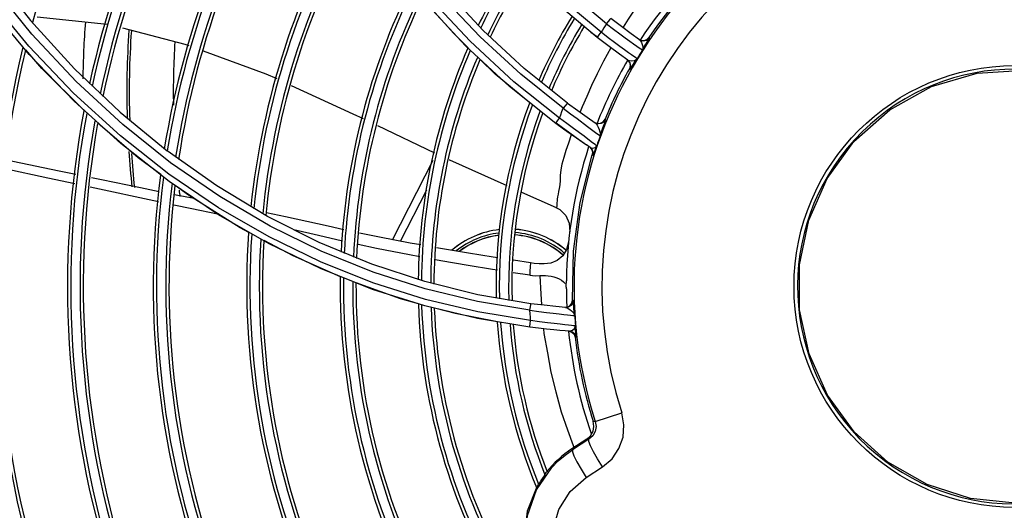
# Model space of a CAD drawing. Extents: x 40.7 to 137.4, y -250.8 to -221.5.
# Tile 308 of 320: x 122.9577 to 123.112, y -233.0544 to -232.9776. Entities that reach past the tile are written whole.
import ezdxf

# ---------------------------------------------------------------- set-up
doc = ezdxf.new("R2010")
doc.units = 0
doc.header["$MEASUREMENT"] = 0
doc.layers.get('0').update_dxf_attribs({"linetype": 'CONTINUOUS'})

msp = doc.modelspace()

# ---------------------------------------------------------------- linework, layer by layer
at = {"color": 155}
for p, q in [((122.952924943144, -232.969408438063), (122.959442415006, -232.9777003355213)), ((123.030358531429, -232.9792562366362), (123.0242669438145, -232.9727263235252)), ((122.9591617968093, -232.981722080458), (122.9524832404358, -232.9736201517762)), ((123.0275969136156, -232.9816742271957), (123.0210993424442, -232.9746616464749)), ((122.9592255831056, -232.983031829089), (122.9525346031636, -232.9749835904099)), ((123.0482282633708, -232.9803954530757), (123.0420125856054, -232.975176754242)), ((122.959442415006, -232.9777003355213), (122.966327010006, -232.9852680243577)), ((122.960490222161, -232.9771199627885), (122.9714264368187, -232.9783063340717)), ((123.0367986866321, -232.985230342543), (123.030358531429, -232.9792562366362)), ((123.0482694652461, -232.9803407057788), (123.0472427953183, -232.9795680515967)), ((123.0533180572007, -232.9809432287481), (123.053919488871, -232.9813725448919)), ((123.0547641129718, -232.9806654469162), (123.0551614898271, -232.9808387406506)), ((123.0559927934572, -232.9806858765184), (123.0563022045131, -232.980382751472)), ((123.0563022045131, -232.980382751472), (123.0563993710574, -232.9804505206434)), ((122.9661823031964, -232.9891033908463), (122.9591617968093, -232.981722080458)), ((123.0344877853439, -232.9880736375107), (123.0275969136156, -232.9816742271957)), ((123.0529251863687, -232.9838478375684), (123.0532781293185, -232.9842523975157)), ((123.0530260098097, -232.98391811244), (123.0535471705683, -232.9840396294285)), ((123.0535957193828, -232.983104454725), (123.0531066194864, -232.9827575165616)), ((122.966327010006, -232.9852680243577), (122.9734570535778, -232.9920518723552)), ((123.0435428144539, -232.9906350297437), (123.0367986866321, -232.985230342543)), ((123.0532558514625, -232.9852907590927), (123.0533570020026, -232.9853608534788)), ((123.0533974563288, -232.9847734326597), (123.0532558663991, -232.985290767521)), ((123.0532781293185, -232.9842523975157), (123.0533974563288, -232.9847734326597)), ((123.041719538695, -232.9938421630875), (123.0344877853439, -232.9880736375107)), ((122.9735086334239, -232.9957811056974), (122.9661823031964, -232.9891033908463)), ((122.9734570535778, -232.9920518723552), (122.9808345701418, -232.9981226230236)), ((123.0491655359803, -232.9935658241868), (123.0494441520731, -232.9931677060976)), ((123.0495389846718, -232.9932313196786), (123.0494441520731, -232.9931677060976)), ((123.0137986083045, -232.9941575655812), (123.0227444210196, -232.9984261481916)), ((123.046073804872, -232.9969079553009), (123.0417618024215, -232.9937837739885)), ((123.0467105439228, -232.9943031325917), (123.0481731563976, -232.9953898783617)), ((123.0479074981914, -232.9937274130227), (123.0478114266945, -232.9936625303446)), ((123.0478124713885, -232.9936632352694), (123.0482642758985, -232.9938388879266)), ((122.9810919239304, -233.0017569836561), (122.9735086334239, -232.9957811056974)), ((123.0474875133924, -232.9968470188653), (123.0467703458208, -232.9963124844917)), ((122.9811298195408, -233.0029085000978), (122.9735716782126, -232.9969882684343)), ((123.047102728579, -232.9975901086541), (123.0465199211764, -232.9972057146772)), ((123.0469892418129, -232.9975157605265), (123.0473182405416, -232.9978519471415)), ((123.0471025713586, -232.9975903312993), (123.0475196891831, -232.9976936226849)), ((123.0474319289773, -232.9979257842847), (123.047102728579, -232.9975901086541)), ((123.0473182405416, -232.9978519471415), (123.0474764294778, -232.9982932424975)), ((123.0478917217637, -232.9971463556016), (123.0474875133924, -232.9968470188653)), ((122.9885982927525, -233.0036098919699), (122.9808350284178, -232.9981220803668)), ((123.0161433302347, -233.0120376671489), (123.0224936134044, -232.9995958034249)), ((123.0474357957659, -232.998761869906), (123.0475500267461, -232.9988356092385)), ((123.0474764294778, -232.9982932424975), (123.0474359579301, -232.9987614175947)), ((122.9888725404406, -233.0070281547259), (122.9810919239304, -233.0017569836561)), ((122.9795052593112, -233.0061114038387), (122.9688016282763, -233.0038266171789)), ((122.9888871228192, -233.0081372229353), (122.9811298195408, -233.0029085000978)), ((122.9965467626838, -233.0083868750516), (122.9885982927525, -233.0036098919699)), ((123.0173928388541, -233.0122749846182), (123.0215005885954, -233.004226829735)), ((123.0363694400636, -233.0045843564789), (123.0417632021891, -233.0069939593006)), ((122.9968133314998, -233.0116105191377), (122.9888725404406, -233.0070281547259)), ((123.0417632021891, -233.0069939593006), (123.0417594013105, -233.0069923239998)), ((122.9968064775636, -233.0126879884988), (122.9888871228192, -233.0081372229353)), ((123.0211978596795, -233.0186019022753), (123.0129023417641, -233.0158801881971)), ((123.0377515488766, -233.0156693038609), (123.0350928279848, -233.0152628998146)), ((123.0376443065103, -233.01760649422), (123.035025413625, -233.0172130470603)), ((123.0212902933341, -233.0213851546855), (123.013059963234, -233.0187776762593)), ((123.0295290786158, -233.0206608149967), (123.0211978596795, -233.0186019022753)), ((123.0212153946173, -233.0224123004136), (123.013002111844, -233.0198126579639)), ((123.0378425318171, -233.0220663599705), (123.0295290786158, -233.0206608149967)), ((123.0294536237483, -233.0243837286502), (123.0212153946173, -233.0224123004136)), ((123.0295398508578, -233.0233580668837), (123.0212902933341, -233.0213851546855)), ((123.0431458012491, -233.0226291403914), (123.0436026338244, -233.0225697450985)), ((123.0442516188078, -233.0219532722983), (123.0443342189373, -233.0215004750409)), ((123.0443342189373, -233.0215004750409), (123.0444494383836, -233.0215096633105)), ((123.0377761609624, -233.024710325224), (123.0295398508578, -233.0233580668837)), ((123.0376726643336, -233.0257373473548), (123.0294536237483, -233.0243837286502)), ((123.0438754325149, -233.0263588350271), (123.0431884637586, -233.0263067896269)), ((123.043747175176, -233.0263494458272), (123.0442268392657, -233.026500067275)), ((123.0438754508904, -233.0263591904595), (123.0443388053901, -233.026221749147)), ((123.0442268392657, -233.026500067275), (123.0445882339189, -233.0268468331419)), ((123.0445882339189, -233.0268468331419), (123.0447583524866, -233.0273194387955)), ((123.0447583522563, -233.0273194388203), (123.0448869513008, -233.0273286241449)), ((123.0479117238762, -233.0405053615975), (123.0520689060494, -233.0391688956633)), ((123.0475924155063, -233.0404817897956), (123.0479117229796, -233.0405053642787)), ((123.0465965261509, -233.0432719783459), (123.0442625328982, -233.0447880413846)), ((123.0468979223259, -233.0432979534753), (123.0443604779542, -233.0449388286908)), ((123.0444524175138, -233.0442778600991), (123.0446019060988, -233.0446526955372)), ((123.0465965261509, -233.0432719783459), (123.0468979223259, -233.0432979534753)), ((123.0442625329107, -233.0447880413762), (123.0443604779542, -233.0449388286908)), ((123.0482710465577, -233.0463700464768), (123.047635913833, -233.0452506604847)), ((123.0450339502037, -233.0468112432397), (123.0456875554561, -233.0479779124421)), ((123.0490433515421, -233.0476173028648), (123.0482710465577, -233.0463700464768)), ((123.0456875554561, -233.0479779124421), (123.0464855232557, -233.0492713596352)), ((123.046485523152, -233.0492713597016), (123.0490433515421, -233.0476173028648))]:
    msp.add_line(p, q, dxfattribs=at)
for points in [[(123.0423070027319, -232.9930021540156), (123.0351607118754, -232.9873108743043), (123.028289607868, -232.9809506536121), (123.021838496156, -232.9740131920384), (123.0157656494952, -232.9664098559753), (123.0101656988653, -232.9581959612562), (123.0050911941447, -232.9493900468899), (123.0005895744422, -232.9400062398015), (122.9967035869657, -232.9300452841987), (122.9934845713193, -232.9195193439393), (122.9909897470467, -232.9084584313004), (122.9892751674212, -232.8968968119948), (122.988395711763, -232.8848734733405), (122.9884088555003, -232.8724359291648)], [(123.0488415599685, -232.9795607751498), (123.0426797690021, -232.9743951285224), (123.0367827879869, -232.968656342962), (123.0312289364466, -232.9623846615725), (123.0260642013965, -232.9555990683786), (123.02131497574, -232.9482946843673), (123.0170101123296, -232.9404610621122), (123.0131949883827, -232.9321109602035), (123.0099115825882, -232.9232502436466), (123.0072055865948, -232.9138902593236), (123.0051254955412, -232.904049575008), (123.0037206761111, -232.8937505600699), (123.0030413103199, -232.8830209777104), (123.0031375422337, -232.8718974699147)], [(123.0496908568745, -232.9782103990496), (123.043816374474, -232.9732814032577), (123.0379300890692, -232.9675580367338), (123.0324032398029, -232.9613122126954), (123.0272588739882, -232.9545371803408), (123.0225341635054, -232.9472387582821), (123.0182631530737, -232.9394153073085), (123.0144865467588, -232.9310720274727)], [(123.0428972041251, -232.9914595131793), (123.0362338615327, -232.9861321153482), (123.0298563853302, -232.9802692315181), (123.0238122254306, -232.9738630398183), (123.0181432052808, -232.9669320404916), (123.012880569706, -232.9594847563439), (123.0080577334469, -232.9515242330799), (123.0037123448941, -232.9430565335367)], [(122.9813847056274, -232.9999981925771), (122.9738760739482, -232.994002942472), (122.9666059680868, -232.9872861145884), (122.9596432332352, -232.9798571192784), (122.9530527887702, -232.9717315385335), (122.9468293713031, -232.9628445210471), (122.9411058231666, -232.9533235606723)], [(123.0685841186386, -232.9601272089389), (123.0665846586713, -232.9618639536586), (123.0644390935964, -232.9638479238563), (123.0622754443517, -232.9658851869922), (123.0604092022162, -232.9679930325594), (123.0585763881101, -232.9700181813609), (123.0566693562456, -232.9724324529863), (123.0547601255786, -232.9749840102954), (123.0530426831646, -232.9774971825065), (123.052268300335, -232.9787684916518)], [(123.028002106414, -232.9819734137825), (123.025736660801, -232.9797727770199), (123.0208265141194, -232.9742609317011)], [(123.0496908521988, -232.978210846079), (123.0500215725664, -232.9777934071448), (123.0502597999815, -232.9775049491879), (123.0503529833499, -232.9774079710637)], [(123.0548631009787, -232.9807344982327), (123.0535193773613, -232.9797829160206), (123.0520002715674, -232.9786673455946), (123.0503529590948, -232.977408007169)], [(122.973821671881, -232.9788809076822), (122.9836142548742, -232.9813968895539), (122.9842194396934, -232.9816182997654)], [(123.0482282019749, -232.9803954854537), (123.048305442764, -232.980272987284), (123.0485315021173, -232.9799658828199), (123.0488413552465, -232.9795615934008)], [(123.0531066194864, -232.9827575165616), (123.0525051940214, -232.9823251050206), (123.0517707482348, -232.9817895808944), (123.0509104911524, -232.9811509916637), (123.0499332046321, -232.9804097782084), (123.0488413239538, -232.9795615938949)], [(123.0496908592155, -232.9782108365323), (123.0507695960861, -232.9790494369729), (123.0517362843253, -232.9797822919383), (123.0525890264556, -232.9804140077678), (123.0533180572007, -232.9809432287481)], [(123.0530263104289, -232.9839179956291), (123.0517096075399, -232.9829919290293), (123.0500827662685, -232.9818062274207), (123.0482282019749, -232.9803954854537)], [(123.0548631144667, -232.9807344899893), (123.05502515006, -232.9809037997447), (123.0551630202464, -232.9811491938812)], [(123.0563993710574, -232.9804505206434), (123.0559567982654, -232.9808277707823), (123.0553987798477, -232.9809276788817), (123.0548632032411, -232.9807345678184)], [(123.0551614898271, -232.9808387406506), (123.0555924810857, -232.980845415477), (123.0559927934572, -232.9806858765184)], [(123.0553024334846, -232.9823270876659), (123.0555792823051, -232.9818570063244), (123.0558382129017, -232.981426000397), (123.0560573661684, -232.9810637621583), (123.0562233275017, -232.9807867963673), (123.0563328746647, -232.980597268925), (123.0563891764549, -232.9804889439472), (123.0563995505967, -232.9804502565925)], [(122.9678293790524, -232.9918229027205), (122.9612244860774, -232.9852254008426), (122.958693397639, -232.9822965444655)], [(122.9864744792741, -232.9824433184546), (122.9963215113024, -232.9860459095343), (122.9980024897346, -232.986819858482)], [(123.0503792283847, -232.9819284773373), (123.0503343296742, -232.982004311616), (123.0492047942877, -232.9840780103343), (123.0482014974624, -232.986044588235), (123.0473371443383, -232.9879070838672), (123.0465813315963, -232.9896238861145), (123.0458796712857, -232.9912359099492), (123.0455514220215, -232.9920122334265)], [(123.053919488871, -232.9813725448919), (123.0544010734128, -232.9817111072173), (123.0547743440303, -232.9819694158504), (123.0550492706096, -232.9821569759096), (123.0553025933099, -232.9823271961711)], [(123.0551630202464, -232.9811491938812), (123.0552804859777, -232.9814457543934), (123.0553644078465, -232.9817604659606), (123.0553790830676, -232.982059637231), (123.0553026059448, -232.9823272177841)], [(122.9735716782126, -232.9969882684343), (122.9662547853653, -232.9903653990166), (122.9592255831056, -232.983031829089)], [(123.0376450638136, -232.9906321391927), (123.0322513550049, -232.9861011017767), (123.0298961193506, -232.9838132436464)], [(123.0533570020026, -232.9853608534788), (123.0534987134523, -232.9848431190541), (123.0533792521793, -232.9843220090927), (123.053026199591, -232.9839178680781)], [(123.0533583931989, -232.9853583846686), (123.0534843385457, -232.9852004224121), (123.0537371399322, -232.9848122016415), (123.0540639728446, -232.9842999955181), (123.0544542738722, -232.9836978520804)], [(123.0535471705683, -232.9840396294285), (123.0540800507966, -232.983960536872), (123.0544540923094, -232.983698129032)], [(123.0544542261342, -232.9836982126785), (123.0542057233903, -232.9835290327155), (123.0539398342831, -232.9833453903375), (123.0535957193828, -232.983104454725)], [(123.0002918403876, -232.9878739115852), (123.0099211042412, -232.9923073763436), (123.011536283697, -232.9930780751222)], [(123.0423070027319, -232.9930021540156), (123.042499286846, -232.992487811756), (123.0426957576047, -232.9919736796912), (123.0428972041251, -232.9914595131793)], [(123.0428973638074, -232.9914577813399), (123.0440394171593, -232.9923213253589), (123.0450575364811, -232.9930804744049), (123.0467105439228, -232.9943031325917)], [(123.0435428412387, -232.9906349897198), (123.0434438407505, -232.9907447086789), (123.0432000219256, -232.9910559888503), (123.0428978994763, -232.9914569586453)], [(123.0435428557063, -232.9906349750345), (123.0451738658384, -232.9918258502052), (123.046642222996, -232.9928615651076), (123.0479074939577, -232.9937274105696)], [(123.0417194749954, -232.993842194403), (123.0417924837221, -232.9937202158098), (123.0420100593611, -232.9934086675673), (123.0423090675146, -232.9929972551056)], [(123.0444842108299, -232.9946229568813), (123.0434589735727, -232.9938621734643), (123.0423096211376, -232.9929976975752)], [(123.0495389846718, -232.9932313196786), (123.049260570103, -232.9936294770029), (123.0488411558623, -232.9938676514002), (123.0483602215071, -232.9939032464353), (123.0479074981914, -232.9937274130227)], [(123.0493918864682, -232.9937182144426), (123.0494851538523, -232.9934423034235), (123.0495327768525, -232.9932834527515), (123.0495389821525, -232.993231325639)], [(122.979844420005, -233.0018502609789), (122.9762756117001, -232.9992073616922), (122.9699841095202, -232.9937858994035)], [(123.0465395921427, -232.997218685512), (123.0458088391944, -232.9967296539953), (123.0449688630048, -232.9961570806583), (123.0440046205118, -232.9954869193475), (123.0429202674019, -232.9947166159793), (123.0417194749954, -232.993842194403)], [(123.0467703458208, -232.9963124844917), (123.0461483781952, -232.9958508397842), (123.0444842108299, -232.9946229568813)], [(123.0479074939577, -232.9937274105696), (123.0480582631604, -232.9938822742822), (123.0482089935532, -232.9941237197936)], [(123.0482089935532, -232.9941237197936), (123.0483637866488, -232.9944292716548), (123.0485183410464, -232.9947747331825), (123.048649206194, -232.9951296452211), (123.0487155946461, -232.9954638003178), (123.0486920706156, -232.9957637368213)], [(123.0482642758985, -232.9938388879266), (123.0487457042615, -232.9938037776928), (123.0491655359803, -232.9935658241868)], [(123.048691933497, -232.9957640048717), (123.0488037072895, -232.9954204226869), (123.0489440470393, -232.9950028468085), (123.0491019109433, -232.9945456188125), (123.0493918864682, -232.9937182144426)], [(123.0441829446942, -232.9955379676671), (123.0441493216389, -232.9956300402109), (123.0437079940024, -232.9969099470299), (123.0433235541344, -232.9980916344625), (123.0429778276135, -232.9991825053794), (123.0426977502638, -233.0001878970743), (123.042505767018, -233.0011086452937), (123.0424303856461, -233.0019649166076), (123.0424027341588, -233.0027590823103), (123.0423491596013, -233.0034532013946), (123.0422719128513, -233.0040152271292), (123.0421743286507, -233.0044881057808), (123.0420813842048, -233.0049213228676), (123.0420164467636, -233.0053137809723), (123.0419657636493, -233.0056665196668), (123.0419300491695, -233.0059791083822), (123.041906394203, -233.0062523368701), (123.0418664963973, -233.0068250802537)], [(123.0481731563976, -232.9953898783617), (123.0484410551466, -232.995585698), (123.0486168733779, -232.9957113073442), (123.048692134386, -232.9957637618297)], [(123.0475500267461, -232.9988356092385), (123.0475904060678, -232.9983670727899), (123.0474319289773, -232.9979257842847)], [(123.0475196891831, -232.9976936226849), (123.0479027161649, -232.9975939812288), (123.0481442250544, -232.9973289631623)], [(123.0475500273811, -232.9988356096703), (123.0475825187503, -232.9987900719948), (123.0476566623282, -232.9986177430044), (123.04777792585, -232.9983033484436), (123.0479444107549, -232.9978586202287), (123.0481443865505, -232.9973285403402)], [(123.0481442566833, -232.997328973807), (123.0480685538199, -232.9972748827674), (123.0478917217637, -232.9971463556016)], [(122.966549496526, -233.0018519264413), (122.9639115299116, -233.0013125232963), (122.9566689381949, -232.9998166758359), (122.9556215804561, -232.9995970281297)], [(123.0250145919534, -232.9995093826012), (123.025090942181, -232.9995458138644), (123.0340669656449, -233.0035557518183)], [(123.044334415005, -233.0215068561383), (123.0445242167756, -233.013821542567), (123.0455623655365, -233.0062107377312), (123.0474359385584, -232.9987614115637)], [(122.966367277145, -233.0033051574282), (122.9621447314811, -233.0024002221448), (122.955388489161, -233.0009352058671)], [(123.0376803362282, -233.023096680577), (123.0294804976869, -233.0217252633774), (123.0212713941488, -233.0197306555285), (123.0130950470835, -233.0171027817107), (123.0049834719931, -233.0138284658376), (122.9969734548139, -233.0098961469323), (122.9890961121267, -233.0052911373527), (122.9813847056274, -232.9999981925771)], [(122.9796136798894, -233.004520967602), (122.9766865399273, -233.0039245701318), (122.9705723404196, -233.0026745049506), (122.9689712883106, -233.0023471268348)], [(122.9936257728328, -233.0108971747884), (122.9922971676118, -233.0101897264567), (122.9841881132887, -233.0050670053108), (122.9821100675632, -233.0035280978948)], [(122.9850507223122, -233.0056119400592), (122.9822617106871, -233.0050604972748), (122.9819857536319, -233.0050042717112)], [(122.9887123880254, -233.0080194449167), (122.9846944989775, -233.0072024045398), (122.9818924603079, -233.0066138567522)], [(123.041759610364, -233.0069924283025), (123.0423525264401, -233.0073236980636), (123.0432898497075, -233.0082585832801), (123.0438338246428, -233.0094666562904), (123.0439124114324, -233.010789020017)], [(123.0418664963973, -233.0068250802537), (123.0418524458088, -233.0069306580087), (123.0418262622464, -233.0069893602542), (123.0417819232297, -233.0070000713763), (123.0417632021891, -233.0069939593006)], [(123.0085158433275, -233.0104814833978), (123.0060523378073, -233.0099350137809), (123.0027115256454, -233.0091745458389), (122.9994038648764, -233.0084410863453), (122.9963895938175, -233.0078170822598)], [(123.0129023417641, -233.0158801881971), (123.0046754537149, -233.012481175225), (122.9965467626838, -233.0083868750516)], [(123.013059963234, -233.0187776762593), (123.0048870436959, -233.015522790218), (122.9968133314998, -233.0116105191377)], [(123.0083009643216, -233.0122695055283), (123.0045442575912, -233.01140540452), (123.0006958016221, -233.0105153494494)], [(123.0205971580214, -233.0128641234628), (123.0188948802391, -233.012560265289), (123.0141188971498, -233.011653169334), (123.0109591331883, -233.0110042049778)], [(123.0079819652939, -233.0178605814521), (123.0005630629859, -233.0145911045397), (122.9960295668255, -233.0121771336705)], [(123.013002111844, -233.0198126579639), (123.0048551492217, -233.0165752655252), (122.9968064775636, -233.0126879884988)], [(123.0204508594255, -233.0147347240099), (123.0188202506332, -233.01443264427), (123.0136416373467, -233.0134160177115), (123.0107590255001, -233.0128012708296)], [(123.0326560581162, -233.0148860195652), (123.0318916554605, -233.0147677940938), (123.0280750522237, -233.0141560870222), (123.0236767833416, -233.0134138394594), (123.0230335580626, -233.0132990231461)], [(123.0437322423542, -233.0124048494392), (123.0434293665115, -233.0135651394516), (123.0428069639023, -233.0145566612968), (123.0419499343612, -233.0152947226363), (123.0409545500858, -233.0157289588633), (123.0399225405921, -233.0158442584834)], [(123.0325756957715, -233.0168334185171), (123.0317933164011, -233.0167121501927), (123.0280122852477, -233.0160915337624), (123.0236991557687, -233.0153364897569), (123.022900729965, -233.0151885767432)], [(123.0377514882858, -233.0156693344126), (123.0377108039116, -233.0163100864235), (123.0376750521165, -233.0169558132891), (123.0376443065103, -233.01760649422)], [(123.0399225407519, -233.015844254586), (123.0391072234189, -233.0158058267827), (123.0383549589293, -233.0157457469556), (123.0377515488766, -233.0156693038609)], [(123.0376443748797, -233.017606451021), (123.0380903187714, -233.0176569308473), (123.0386194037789, -233.017679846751), (123.0392301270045, -233.0176630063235)], [(123.0392290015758, -233.0176554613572), (123.0396716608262, -233.0176403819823), (123.0401102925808, -233.0176528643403), (123.040550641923, -233.0176931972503), (123.0409952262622, -233.0177638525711), (123.0414395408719, -233.0178679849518), (123.041871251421, -233.018007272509), (123.042277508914, -233.0181824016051), (123.0426447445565, -233.0183931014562), (123.0429600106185, -233.018639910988), (123.0432063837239, -233.0189240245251)], [(123.0392301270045, -233.0176630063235), (123.0393616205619, -233.0205781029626), (123.0394801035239, -233.0221917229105)], [(123.0202253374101, -233.0220578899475), (123.0174179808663, -233.0212908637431), (123.0104410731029, -233.0188159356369)], [(123.0433578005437, -233.0192452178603), (123.043374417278, -233.0189973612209), (123.0433856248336, -233.0187491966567), (123.0433914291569, -233.0185003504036)], [(123.0433868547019, -233.0197180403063), (123.0433830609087, -233.0195593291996), (123.0433733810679, -233.0194020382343), (123.0433578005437, -233.0192452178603)], [(123.0325772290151, -233.0249132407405), (123.025937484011, -233.023618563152), (123.0227171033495, -233.0227386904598)], [(123.0376799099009, -233.0230966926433), (123.0377529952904, -233.0225672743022), (123.0378117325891, -233.022196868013), (123.0378425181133, -233.0220662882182)], [(123.0432628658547, -233.0226386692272), (123.0417331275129, -233.022504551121), (123.0399086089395, -233.0223166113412), (123.0378425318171, -233.0220663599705)], [(123.0444494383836, -233.0215096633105), (123.0443669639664, -233.0219624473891), (123.0441085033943, -233.0223396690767), (123.0437189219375, -233.0225789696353), (123.0432627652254, -233.0226386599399)], [(123.0432628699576, -233.0226386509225), (123.0434637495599, -233.0226945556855), (123.04369175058, -233.0228184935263)], [(123.0436026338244, -233.0225697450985), (123.0439927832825, -233.0223305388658), (123.0442516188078, -233.0219532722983)], [(123.0445084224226, -233.0219454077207), (123.0444836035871, -233.0216924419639), (123.0444642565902, -233.0215528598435), (123.0444493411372, -233.0215065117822)], [(123.0446834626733, -233.0239153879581), (123.0446273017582, -233.0233441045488), (123.0445792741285, -233.0227956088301), (123.0445084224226, -233.0219454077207)], [(123.037679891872, -233.0230966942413), (123.0390515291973, -233.0232809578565), (123.0402716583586, -233.0234332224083), (123.0413409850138, -233.0235589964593), (123.0422499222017, -233.0236616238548), (123.0429947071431, -233.0237438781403), (123.0435870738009, -233.0238079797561), (123.0440429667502, -233.0238554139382), (123.0443768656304, -233.0238882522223), (123.0445929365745, -233.0239077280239), (123.0446834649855, -233.0239154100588)], [(123.0377761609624, -233.024710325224), (123.0377401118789, -233.0241727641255), (123.0377079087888, -233.0236350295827), (123.0376803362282, -233.023096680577)], [(123.04369175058, -233.0228184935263), (123.0439410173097, -233.0229911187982), (123.0441961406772, -233.0231980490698), (123.0444278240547, -233.0234229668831), (123.0445967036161, -233.0236620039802), (123.0446834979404, -233.0239154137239)], [(123.0376726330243, -233.0257373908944), (123.0376768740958, -233.0255939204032), (123.0377151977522, -233.0252153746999), (123.0377761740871, -233.0247099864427)], [(123.0431991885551, -233.0263076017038), (123.0423633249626, -233.0262388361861), (123.041397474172, -233.0261516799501), (123.0402905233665, -233.0260415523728), (123.0390451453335, -233.0259045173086), (123.0376726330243, -233.0257373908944)], [(123.0448093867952, -233.0255357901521), (123.044719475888, -233.0255280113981), (123.0445082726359, -233.0255083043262), (123.0441849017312, -233.0254755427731), (123.0437428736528, -233.0254280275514), (123.0431609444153, -233.0253635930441), (123.0424125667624, -233.0252795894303), (123.0414919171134, -233.0251750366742), (123.0404085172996, -233.0250480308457), (123.039170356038, -233.0248949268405), (123.037776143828, -233.0247100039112)], [(123.0443388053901, -233.026221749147), (123.0446781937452, -233.0259208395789), (123.0448093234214, -233.0255357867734)], [(123.044886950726, -233.0273286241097), (123.0448979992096, -233.0272638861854), (123.0448937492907, -233.0270465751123), (123.0448731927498, -233.0266568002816), (123.0448411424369, -233.0261195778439), (123.0448093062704, -233.0255354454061)], [(123.0398021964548, -233.025987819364), (123.0398723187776, -233.0267507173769), (123.0404298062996, -233.0297711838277), (123.0409494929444, -233.0327841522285), (123.0417367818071, -233.0358641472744), (123.0425786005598, -233.0389804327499), (123.0435396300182, -233.0417942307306), (123.0444524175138, -233.0442778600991)], [(123.0448869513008, -233.0273286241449), (123.0447166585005, -233.0268556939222), (123.0443550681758, -233.0265089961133), (123.0438754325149, -233.0263588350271)], [(123.0490433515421, -233.0476173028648), (123.0505427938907, -233.0463350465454), (123.0516236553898, -233.0447540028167), (123.0522625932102, -233.0429423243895), (123.0524122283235, -233.0410448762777), (123.0520689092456, -233.0391689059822)], [(123.0465965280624, -233.0432719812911), (123.0471831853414, -233.0427370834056), (123.0475662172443, -233.0420450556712), (123.0477078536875, -233.0412669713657), (123.0475924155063, -233.0404817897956)], [(123.0479117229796, -233.0405053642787), (123.0480277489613, -233.0412785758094), (123.0478900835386, -233.0420497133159), (123.0475066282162, -233.0427462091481), (123.046897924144, -233.0432979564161)], [(123.047635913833, -233.0452506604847), (123.0471603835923, -233.0443001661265), (123.0469001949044, -233.043618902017), (123.0468979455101, -233.0432979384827)], [(123.0411203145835, -233.0476987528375), (123.042117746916, -233.0466863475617), (123.0432004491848, -233.0457639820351), (123.0443604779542, -233.0449388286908)], [(123.0443604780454, -233.0449388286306), (123.0443518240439, -233.0452453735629), (123.0445802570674, -233.0458790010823), (123.0450339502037, -233.0468112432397)], [(123.0422981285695, -233.0707233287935), (123.0395388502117, -233.0674850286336), (123.0377114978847, -233.0636430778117), (123.0369408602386, -233.0594660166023), (123.0372758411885, -233.0552301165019), (123.0386988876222, -233.0512154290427), (123.0411203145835, -233.0476987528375)], [(123.0400184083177, -233.04884374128), (123.040136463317, -233.0486612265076), (123.0402275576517, -233.0485184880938), (123.0402918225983, -233.0484129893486)], [(123.0387626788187, -233.0507336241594), (123.0388300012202, -233.0506405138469), (123.0389223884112, -233.0505053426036), (123.0390414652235, -233.050328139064)], [(123.0413625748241, -233.0607112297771), (123.0413252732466, -233.0574249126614), (123.0422145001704, -233.0542673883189), (123.0439734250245, -233.0514737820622), (123.046485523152, -233.0492713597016)], [(123.0387626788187, -233.0507336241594), (123.0372640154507, -233.0545613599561), (123.0367592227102, -233.0586409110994), (123.0372785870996, -233.0627141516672)]]:
    msp.add_lwpolyline(points, dxfattribs=at)
at = {"color": 6, "linetype": 'Continuous'}
for points in [[(123.0884220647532, -232.9966675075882), (123.0940384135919, -232.9916815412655), (123.1005814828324, -232.9880658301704), (123.1077361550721, -232.9859734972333), (123.1151678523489, -232.985492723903), (123.1225324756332, -232.986645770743), (123.1294868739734, -232.9893883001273), (123.1356994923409, -232.9936095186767)], [(123.138891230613, -233.0420885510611), (123.1336050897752, -233.04684057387), (123.1274573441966, -233.0503827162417), (123.120716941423, -233.0525677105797), (123.1137237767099, -233.0533059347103), (123.1066819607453, -233.0525778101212), (123.0999210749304, -233.050394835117), (123.0937658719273, -233.0468549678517), (123.0884886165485, -233.0421199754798), (123.0843126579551, -233.0363968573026), (123.0814157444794, -233.0299325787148), (123.0799240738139, -233.023014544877), (123.079897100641, -233.0159573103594), (123.0813510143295, -233.0089806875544), (123.0842358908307, -233.0024498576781), (123.0884220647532, -232.9966675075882)]]:
    msp.add_lwpolyline(points, dxfattribs=at)
msp.add_circle((123.1136438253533, -233.0193735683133), 0.03459502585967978, dxfattribs=at)
at = {"color": 155}
for centre, radius, start, end in [((123.1136438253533, -233.0193735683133), 0.1593776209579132, 139.8147598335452, 164.9651029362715), ((123.1136438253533, -233.0193735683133), 0.148414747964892, 142.696906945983, 167.6401345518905), ((123.1136438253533, -233.0193735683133), 0.147914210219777, 142.8275134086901, 167.7602932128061), ((123.1136438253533, -233.0193735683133), 0.1464491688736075, 143.2092720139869, 168.1109297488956), ((123.1136438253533, -233.0193735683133), 0.1459486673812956, 143.3395335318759, 168.2303683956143), ((123.1136438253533, -233.0193735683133), 0.1349857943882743, 146.1699285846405, 170.7970522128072), ((123.1136438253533, -233.0193735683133), 0.1344852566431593, 146.2980996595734, 170.9117468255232), ((123.1136438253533, -233.0193735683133), 0.1330202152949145, 146.6726916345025, 171.2465731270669), ((123.1136438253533, -233.0193735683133), 0.1325197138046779, 146.8004910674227, 171.3604927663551), ((123.1136438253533, -233.0193735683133), 0.06904536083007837, 108.1903373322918, 197.821748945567), ((123.1136438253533, -233.0193735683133), 0.06467862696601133, 108.1903848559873, 197.8217566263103), ((123.1136438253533, -233.0193735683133), 0.1203360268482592, 149.8813143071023, 174.0582138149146), ((123.1136438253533, -233.0193735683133), 0.1198354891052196, 150.0066167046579, 174.1657089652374), ((123.1136438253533, -233.0193735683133), 0.1183704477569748, 150.3727659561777, 174.478685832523), ((123.1136438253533, -233.0193735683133), 0.1178699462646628, 150.497664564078, 174.5850491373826), ((123.1136438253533, -233.0193735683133), 0.06934223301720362, 126.5799309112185, 145.785911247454), ((123.1136438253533, -233.0193735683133), 0.07025784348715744, 128.8446111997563, 146.6886585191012), ((123.1136438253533, -233.0193735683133), 0.09347811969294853, 147.0194915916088, 154.0568193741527), ((123.1136438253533, -233.0193735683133), 0.09297758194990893, 147.0959739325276, 154.165221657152), ((123.1136438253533, -233.0193735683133), 0.09151254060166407, 147.3160251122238, 154.4809948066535), ((123.1136438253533, -233.0193735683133), 0.09101203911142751, 147.3898798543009, 154.5883606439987), ((123.1136438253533, -233.0193735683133), 0.1056862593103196, 153.5051574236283, 177.0756487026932), ((123.1136438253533, -233.0193735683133), 0.1051857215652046, 153.6273256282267, 177.1735397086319), ((123.1136438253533, -233.0193735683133), 0.1037206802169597, 153.9842399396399, 177.457828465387), ((123.1136438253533, -233.0193735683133), 0.1032201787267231, 154.1059613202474, 177.5541871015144), ((123.1120466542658, -232.9888977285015), 0.1444390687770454, 175.6504528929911, 179.1806601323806), ((123.1136438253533, -233.0193735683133), 0.0812699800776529, 148.674687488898, 156.6190531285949), ((123.1136438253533, -233.0193735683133), 0.08076944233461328, 148.7318678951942, 156.720017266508), ((123.1120466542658, -232.9888977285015), 0.1375331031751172, 175.9638604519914, 181.6969366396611), ((123.1120466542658, -232.9888977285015), 0.1371501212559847, 175.9932323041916, 181.8384511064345), ((123.1136438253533, -233.0193735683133), 0.07930440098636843, 148.8935588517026, 157.013394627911), ((123.1136438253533, -233.0193735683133), 0.07880389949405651, 148.9468065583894, 157.1128829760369), ((123.1136438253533, -233.0193735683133), 0.07605517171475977, 147.2327424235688, 148.4345374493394), ((123.1120466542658, -232.9888977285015), 0.1302441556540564, 176.5511430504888, 180.9115986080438), ((123.1136438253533, -233.0193735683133), 0.1598781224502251, 166.4428113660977, 194.8410937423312), ((123.1136438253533, -233.0193735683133), 0.1593776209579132, 166.5695976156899, 194.965102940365), ((123.1136438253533, -233.0193735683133), 0.09347811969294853, 156.4514804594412, 179.3433435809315), ((123.1136438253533, -233.0193735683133), 0.09297758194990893, 156.5707282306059, 179.4304097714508), ((123.1136438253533, -233.0193735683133), 0.06910976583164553, 147.5846648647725, 148.921086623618), ((123.1136438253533, -233.0193735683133), 0.09151254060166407, 156.9190015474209, 179.6822150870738), ((123.1136438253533, -233.0193735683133), 0.09101203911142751, 157.0377369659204, 179.7671918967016), ((123.1136438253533, -233.0193735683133), 0.07025784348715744, 149.658903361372, 158.6970884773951), ((123.1136438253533, -233.0193735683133), 0.06934223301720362, 150.5644184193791, 157.7950735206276), ((123.1136438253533, -233.0193735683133), 0.148414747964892, 169.3120170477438, 197.6401345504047), ((123.1136438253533, -233.0193735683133), 0.0812699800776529, 159.3204464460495, 181.3002438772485), ((123.1136438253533, -233.0193735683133), 0.08076944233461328, 159.4361468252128, 181.3720393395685), ((123.1136438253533, -233.0193735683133), 0.147914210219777, 169.4355797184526, 197.7602932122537), ((123.1136438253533, -233.0193735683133), 0.1464491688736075, 169.7963564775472, 198.1109297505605), ((123.1136438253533, -233.0193735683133), 0.07930440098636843, 159.7737943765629, 181.5777094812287), ((123.1136438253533, -233.0193735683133), 0.07880389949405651, 159.8888002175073, 181.6464065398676), ((123.1136438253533, -233.0193735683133), 0.1459486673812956, 169.9193214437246, 198.230368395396), ((123.1136671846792, -233.0193852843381), 0.06913561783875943, 160.0216324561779, 161.3953764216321), ((123.1136438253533, -233.0193735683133), 0.07025784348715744, 161.8740441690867, 179.2878659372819), ((123.1120466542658, -232.9888977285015), 0.1375331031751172, 183.8791428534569, 186.209089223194), ((123.1120466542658, -232.9888977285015), 0.1371501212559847, 184.0271611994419, 186.2606277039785), ((123.1136438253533, -233.0193735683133), 0.1349857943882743, 172.5720335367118, 200.7970522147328), ((123.1136438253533, -233.0193735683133), 0.1344852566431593, 172.6912000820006, 200.9117561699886), ((123.1136438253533, -233.0193735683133), 0.1330202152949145, 173.038943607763, 201.246573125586), ((123.1136438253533, -233.0193735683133), 0.1325197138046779, 173.1573979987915, 201.3604927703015), ((123.1120466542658, -232.9888977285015), 0.1302441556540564, 186.7831927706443, 187.2333783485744), ((123.0343925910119, -233.024083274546), 0.01369992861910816, 49.20524053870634, 85.70707438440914), ((123.0343925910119, -233.024083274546), 0.01370825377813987, 49.21053070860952, 85.70407577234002), ((123.1136438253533, -233.0193735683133), 0.1203360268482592, 175.9804743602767, 204.0582138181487), ((123.1136438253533, -233.0193735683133), 0.1198354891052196, 176.0938046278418, 204.1657089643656), ((123.0343925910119, -233.024083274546), 0.01370825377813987, 96.31479313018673, 130.7790386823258), ((123.0343925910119, -233.024083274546), 0.01369992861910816, 96.32463151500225, 130.7485793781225), ((123.0343925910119, -233.024083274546), 0.01318452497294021, 96.86790309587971, 128.7879632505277), ((123.0343925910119, -233.024083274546), 0.01284089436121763, 97.11516300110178, 127.4031392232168), ((123.0343925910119, -233.024083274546), 0.01281854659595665, 97.15082407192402, 127.3905664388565), ((123.0343925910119, -233.024083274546), 0.01281854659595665, 48.62194863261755, 86.04041690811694), ((123.0343925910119, -233.024083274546), 0.01284089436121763, 48.62063963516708, 86.04203190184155), ((123.0343925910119, -233.024083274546), 0.01318452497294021, 48.86472133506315, 85.90009035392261), ((123.1136438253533, -233.0193735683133), 0.1183704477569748, 176.4242084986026, 204.4786858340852), ((123.1136438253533, -233.0193735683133), 0.1178699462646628, 176.5366480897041, 204.585049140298), ((123.1136438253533, -233.0193735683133), 0.1056862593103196, 179.1969833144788, 207.0756487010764), ((123.1136438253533, -233.0193735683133), 0.1051857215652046, 179.3028591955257, 207.1735397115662), ((123.1136438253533, -233.0193735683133), 0.1037206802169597, 179.6110418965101, 207.4578284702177), ((123.1136438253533, -233.0193735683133), 0.1032201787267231, 179.715747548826, 207.5541870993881), ((123.1136438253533, -233.0193735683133), 0.07025784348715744, 180.2809206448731, 182.6457422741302), ((123.1136438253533, -233.0193735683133), 0.09347811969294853, 181.6882949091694, 209.3433435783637), ((123.1136438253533, -233.0193735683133), 0.09297758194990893, 181.785985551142, 209.4304097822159), ((123.1136438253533, -233.0193735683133), 0.09151254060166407, 182.0696504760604, 209.6822150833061), ((123.1136438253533, -233.0193735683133), 0.09101203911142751, 182.1657805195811, 209.7671918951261), ((123.1136438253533, -233.0193735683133), 0.06910976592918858, 183.7681328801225, 185.1153262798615), ((123.1136438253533, -233.0193735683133), 0.0812699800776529, 183.9470229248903, 202.8013791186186), ((123.1136438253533, -233.0193735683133), 0.08076944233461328, 184.033383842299, 202.534906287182), ((123.1136438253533, -233.0193735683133), 0.07930440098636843, 184.2828534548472, 201.8148297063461), ((123.1136438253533, -233.0193735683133), 0.07880389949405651, 184.3669290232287, 201.5873410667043), ((123.1136438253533, -233.0193735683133), 0.07025784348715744, 185.7358795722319, 199.1403131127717), ((123.1136438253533, -233.0193735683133), 0.06934223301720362, 186.5799309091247, 197.7224558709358), ((123.053240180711, -233.0586092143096), 0.0164809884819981, 123.0060445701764, 141.7811748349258), ((123.1136438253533, -233.0193735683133), 0.1892692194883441, 188.8635911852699, 217.2923942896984), ((123.053240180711, -233.0586092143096), 0.01643714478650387, 143.5507839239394, 149.7481056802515), ((123.1136438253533, -233.0193735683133), 0.1871111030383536, 189.4151993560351, 217.9559810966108), ((123.1136438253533, -233.0193735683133), 0.1862599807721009, 189.5896382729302, 218.1055036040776), ((123.1136438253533, -233.0193735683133), 0.1857594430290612, 189.7225194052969, 218.2365964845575), ((123.1136438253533, -233.0193735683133), 0.1842944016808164, 190.1108522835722, 218.6196116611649), ((123.1136438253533, -233.0193735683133), 0.1837939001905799, 190.2433301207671, 218.7502442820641)]:
    msp.add_arc(centre, radius, start, end, dxfattribs=at)
at = {"color": 6, "linetype": 'Continuous'}
msp.add_arc((123.1136438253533, -233.0193735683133), 0.03404333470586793, 318.0174060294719, 316.9928736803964, dxfattribs=at)

doc.saveas('drawing.dxf')
